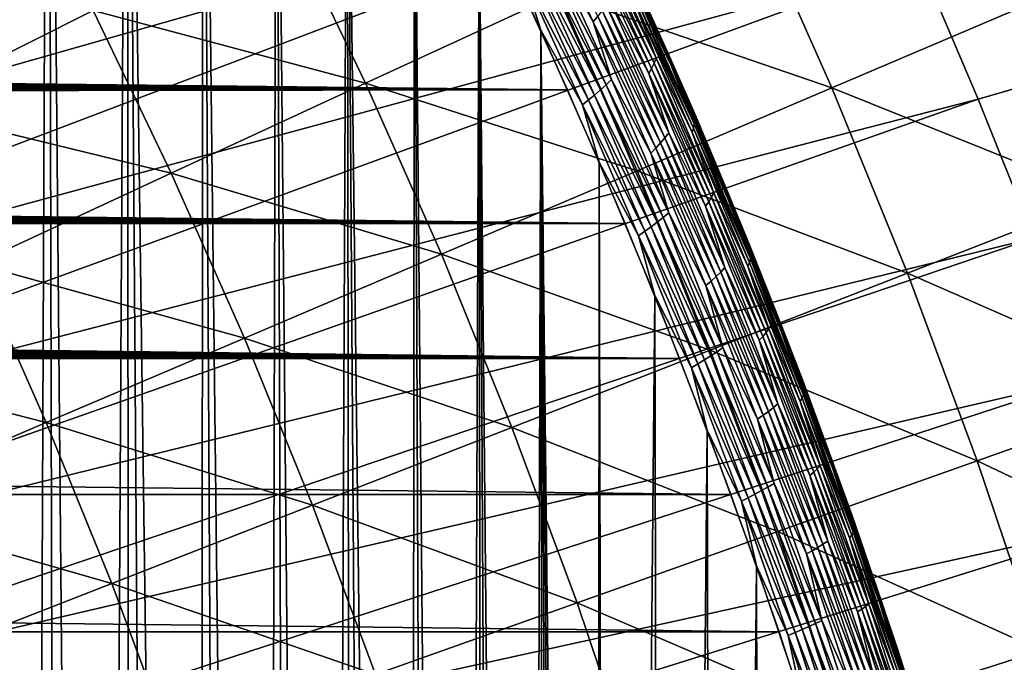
# Model space of a CAD drawing. Header units: millimetres. Extents: x -50 to 50, y -50 to 50.
# Tile 414 of 562: x 24.2 to 28.8, y 9.2 to 12.2. Entities that reach past the tile are written whole.
import ezdxf

# ---------------------------------------------------------------- set-up
doc = ezdxf.new("R2010")
doc.units = ezdxf.units.MM
doc.header["$LTSCALE"] = 65.185185
for name, color, linetype in [('1', 7, 'CONTINUOUS'), ('2', 7, 'CONTINUOUS'), ('28', 7, 'CONTINUOUS'), ('36', 7, 'CONTINUOUS'), ('39', 7, 'CONTINUOUS'), ('45', 7, 'CONTINUOUS'), ('46', 7, 'CONTINUOUS')]:
    doc.layers.add(name, color=color, linetype=linetype)

msp = doc.modelspace()

# ---------------------------------------------------------------- linework, layer by layer
at = {"layer": '1', "color": 7, "linetype": 'Continuous', "true_color": 0xf5f5f5}
for points in [[(26.7214, 11.8967), (-21.123, 12.4273), (26.4373, 12.5152), (26.7214, 11.8967)], [(-21.147, 12.3236), (-21.123, 12.4273), (26.7214, 11.8967), (-21.147, 12.3236)], [(-21.1763, 12.2214), (-21.147, 12.3236), (26.7214, 11.8967), (-21.1763, 12.2214)], [(-21.2107, 12.1206), (-21.1763, 12.2214), (26.7214, 11.8967), (-21.2107, 12.1206)], [(-21.2502, 12.0219), (-21.2107, 12.1206), (26.7214, 11.8967), (-21.2502, 12.0219)], [(-21.2946, 11.9252), (-21.2502, 12.0219), (26.7214, 11.8967), (-21.2946, 11.9252)], [(-21.3439, 11.8309), (-21.2946, 11.9252), (26.7214, 11.8967), (-21.3439, 11.8309)], [(26.991, 11.2716), (-21.3439, 11.8309), (26.7214, 11.8967), (26.991, 11.2716)], [(-21.3978, 11.7392), (-21.3439, 11.8309), (26.991, 11.2716), (-21.3978, 11.7392)], [(-21.4564, 11.6503), (-21.3978, 11.7392), (26.991, 11.2716), (-21.4564, 11.6503)], [(-21.5194, 11.5646), (-21.4564, 11.6503), (26.991, 11.2716), (-21.5194, 11.5646)], [(-21.5866, 11.4821), (-21.5194, 11.5646), (26.991, 11.2716), (-21.5866, 11.4821)], [(-21.6579, 11.4032), (-21.5866, 11.4821), (26.991, 11.2716), (-21.6579, 11.4032)], [(-21.7332, 11.3279), (-21.6579, 11.4032), (26.991, 11.2716), (-21.7332, 11.3279)], [(-21.8121, 11.2566), (-21.7332, 11.3279), (26.991, 11.2716), (-21.8121, 11.2566)], [(-21.8946, 11.1894), (-21.8121, 11.2566), (27.2459, 10.6406), (-21.8946, 11.1894)], [(27.2459, 10.6406), (-21.8121, 11.2566), (26.991, 11.2716), (27.2459, 10.6406)], [(-21.9804, 11.1264), (-21.8946, 11.1894), (27.2459, 10.6406), (-21.9804, 11.1264)], [(-22.0692, 11.0679), (-21.9804, 11.1264), (27.2459, 10.6406), (-22.0692, 11.0679)], [(-22.1609, 11.0139), (-22.0692, 11.0679), (27.2459, 10.6406), (-22.1609, 11.0139)], [(-22.2552, 10.9646), (-22.1609, 11.0139), (27.2459, 10.6406), (-22.2552, 10.9646)], [(-22.4507, 10.8807), (-22.3519, 10.9202), (27.2459, 10.6406), (-22.4507, 10.8807)], [(-22.3519, 10.9202), (-22.2552, 10.9646), (27.2459, 10.6406), (-22.3519, 10.9202)], [(-22.5513, 10.8463), (-22.4507, 10.8807), (27.2459, 10.6406), (-22.5513, 10.8463)], [(-22.6536, 10.817), (-22.5513, 10.8463), (27.2459, 10.6406), (-22.6536, 10.817)], [(-22.862, 10.7742), (-22.7572, 10.793), (27.2459, 10.6406), (-22.862, 10.7742)], [(-22.7572, 10.793), (-22.6536, 10.817), (27.2459, 10.6406), (-22.7572, 10.793)], [(-23.18, 10.75), (27.2459, 10.6406), (-27.2459, 10.6406), (-23.18, 10.75)], [(-23.18, 10.75), (-23.0737, 10.7527), (27.2459, 10.6406), (-23.18, 10.75)], [(-23.0737, 10.7527), (-22.9675, 10.7608), (27.2459, 10.6406), (-23.0737, 10.7527)], [(-22.9675, 10.7608), (-22.862, 10.7742), (27.2459, 10.6406), (-22.9675, 10.7608)], [(-27.2459, 10.6406), (27.4862, 10.0036), (-27.4862, 10.0036), (-27.2459, 10.6406)], [(27.2459, 10.6406), (27.4862, 10.0036), (-27.2459, 10.6406), (27.2459, 10.6406)], [(-27.4862, 10.0036), (27.7115, 9.3614), (-27.7115, 9.3614), (-27.4862, 10.0036)], [(27.4862, 10.0036), (27.7115, 9.3614), (-27.4862, 10.0036), (27.4862, 10.0036)], [(-27.7115, 9.3614), (27.9218, 8.714), (-27.9218, 8.714), (-27.7115, 9.3614)], [(27.7115, 9.3614), (27.9218, 8.714), (-27.7115, 9.3614), (27.7115, 9.3614)]]:
    msp.add_3dface(points, dxfattribs=at)
at = {"layer": '2', "color": 7, "linetype": 'Continuous', "true_color": 0xf5f5f5}
for points in [[(24.185, -8.9758, 4.3), (23.9079, 16.8515, 4.3), (24.0159, -8.9357, 4.3), (24.185, -8.9758, 4.3)], [(24.2906, 16.2951, 4.3), (23.9079, 16.8515, 4.3), (24.185, -8.9758, 4.3), (24.2906, 16.2951, 4.3)], [(24.3523, -9.0231, 4.3), (24.2906, 16.2951, 4.3), (24.185, -8.9758, 4.3), (24.3523, -9.0231, 4.3)], [(24.5172, -9.0777, 4.3), (24.2906, 16.2951, 4.3), (24.3523, -9.0231, 4.3), (24.5172, -9.0777, 4.3)], [(24.6602, 15.7302, 4.3), (24.2906, 16.2951, 4.3), (24.5172, -9.0777, 4.3), (24.6602, 15.7302, 4.3)], [(24.6797, -9.1394, 4.3), (24.6602, 15.7302, 4.3), (24.5172, -9.0777, 4.3), (24.6797, -9.1394, 4.3)], [(24.8394, -9.2081, 4.3), (24.6602, 15.7302, 4.3), (24.6797, -9.1394, 4.3), (24.8394, -9.2081, 4.3)], [(24.9959, -9.2837, 4.3), (24.6602, 15.7302, 4.3), (24.8394, -9.2081, 4.3), (24.9959, -9.2837, 4.3)], [(25.0167, 15.1567, 4.3), (24.6602, 15.7302, 4.3), (24.9959, -9.2837, 4.3), (25.0167, 15.1567, 4.3)], [(25.149, -9.366, 4.3), (25.0167, 15.1567, 4.3), (24.9959, -9.2837, 4.3), (25.149, -9.366, 4.3)], [(25.2983, -9.4548, 4.3), (25.0167, 15.1567, 4.3), (25.149, -9.366, 4.3), (25.2983, -9.4548, 4.3)], [(25.3599, 14.5753, 4.3), (25.0167, 15.1567, 4.3), (25.2983, -9.4548, 4.3), (25.3599, 14.5753, 4.3)], [(25.4437, -9.5501, 4.3), (25.3599, 14.5753, 4.3), (25.2983, -9.4548, 4.3), (25.4437, -9.5501, 4.3)], [(25.5848, -9.6516, 4.3), (25.3599, 14.5753, 4.3), (25.4437, -9.5501, 4.3), (25.5848, -9.6516, 4.3)], [(25.6896, 13.986, 4.3), (25.3599, 14.5753, 4.3), (25.5848, -9.6516, 4.3), (25.6896, 13.986, 4.3)], [(25.7213, -9.7591, 4.3), (25.6896, 13.986, 4.3), (25.5848, -9.6516, 4.3), (25.7213, -9.7591, 4.3)], [(26.0055, 13.3894, 4.3), (25.6896, 13.986, 4.3), (25.9798, -9.9914, 4.3), (26.0055, 13.3894, 4.3)], [(25.8531, -9.8725, 4.3), (25.6896, 13.986, 4.3), (25.7213, -9.7591, 4.3), (25.8531, -9.8725, 4.3)], [(25.9798, -9.9914, 4.3), (25.6896, 13.986, 4.3), (25.8531, -9.8725, 4.3), (25.9798, -9.9914, 4.3)], [(26.1012, -10.1158, 4.3), (26.0055, 13.3894, 4.3), (25.9798, -9.9914, 4.3), (26.1012, -10.1158, 4.3)], [(26.2171, -10.2453, 4.3), (26.0055, 13.3894, 4.3), (26.1012, -10.1158, 4.3), (26.2171, -10.2453, 4.3)], [(26.3077, 12.7855, 4.3), (26.0055, 13.3894, 4.3), (26.2171, -10.2453, 4.3), (26.3077, 12.7855, 4.3)], [(26.3273, -10.3798, 4.3), (26.3077, 12.7855, 4.3), (26.2171, -10.2453, 4.3), (26.3273, -10.3798, 4.3)], [(26.5957, 12.175, 4.3), (26.3077, 12.7855, 4.3), (26.5295, -10.6623, 4.3), (26.5957, 12.175, 4.3)], [(26.4315, -10.5189, 4.3), (26.3077, 12.7855, 4.3), (26.3273, -10.3798, 4.3), (26.4315, -10.5189, 4.3)], [(26.5295, -10.6623, 4.3), (26.3077, 12.7855, 4.3), (26.4315, -10.5189, 4.3), (26.5295, -10.6623, 4.3)], [(26.6213, -10.81, 4.3), (26.5957, 12.175, 4.3), (26.5295, -10.6623, 4.3), (26.6213, -10.81, 4.3)], [(26.7065, -10.9614, 4.3), (26.5957, 12.175, 4.3), (26.6213, -10.81, 4.3), (26.7065, -10.9614, 4.3)], [(26.7852, -11.1164, 4.3), (26.5957, 12.175, 4.3), (26.7065, -10.9614, 4.3), (26.7852, -11.1164, 4.3)], [(26.8569, -11.2746, 4.3), (26.5957, 12.175, 4.3), (26.7852, -11.1164, 4.3), (26.8569, -11.2746, 4.3)], [(26.8697, 11.5578, 4.3), (26.5957, 12.175, 4.3), (26.8569, -11.2746, 4.3), (26.8697, 11.5578, 4.3)], [(26.9218, -11.436, 4.3), (26.8697, 11.5578, 4.3), (26.8569, -11.2746, 4.3), (26.9218, -11.436, 4.3)], [(27.1293, 10.9346, 4.3), (26.8697, 11.5578, 4.3), (26.9218, -11.436, 4.3), (27.1293, 10.9346, 4.3)], [(27.1785, -10.8117, 4.3), (27.1293, 10.9346, 4.3), (26.9218, -11.436, 4.3), (27.1785, -10.8117, 4.3)], [(27.3745, 10.3054, 4.3), (27.1293, 10.9346, 4.3), (27.1785, -10.8117, 4.3), (27.3745, 10.3054, 4.3)], [(27.4207, -10.1818, 4.3), (27.3745, 10.3054, 4.3), (27.1785, -10.8117, 4.3), (27.4207, -10.1818, 4.3)], [(27.605, 9.6709, 4.3), (27.3745, 10.3054, 4.3), (27.4207, -10.1818, 4.3), (27.605, 9.6709, 4.3)], [(27.6484, -9.5462, 4.3), (27.605, 9.6709, 4.3), (27.4207, -10.1818, 4.3), (27.6484, -9.5462, 4.3)], [(27.8209, 9.0311, 4.3), (27.605, 9.6709, 4.3), (27.6484, -9.5462, 4.3), (27.8209, 9.0311, 4.3)]]:
    msp.add_3dface(points, dxfattribs=at)
at = {"layer": '28', "color": 7, "linetype": 'Continuous', "true_color": 0xf5f5f5}
for points in [[(26.5562, 12.8212, 4.2391), (26.6446, 12.5616, 4.255), (26.8408, 12.2141, 4.2391), (26.5562, 12.8212, 4.2391)], [(26.5562, 12.8212, 4.2391), (26.8408, 12.2141, 4.2391), (26.8627, 12.2401, 4.2209), (26.5562, 12.8212, 4.2391)], [(26.3077, 12.7855, 4.3), (26.5957, 12.175, 4.3), (26.5149, 12.4327, 4.2988), (26.3077, 12.7855, 4.3)], [(26.914, 12.6737, 3.8357), (27.1982, 12.0518, 3.8357), (27.0415, 12.4024, 3.8), (26.914, 12.6737, 3.8357)], [(26.914, 12.6737, 3.8357), (26.9199, 12.6522, 3.8712), (27.1982, 12.0518, 3.8357), (26.914, 12.6737, 3.8357)], [(26.8429, 12.641, 4.0705), (26.8331, 12.614, 4.0999), (27.1263, 12.0208, 4.0705), (26.8429, 12.641, 4.0705)], [(26.8506, 12.6676, 4.0398), (26.8429, 12.641, 4.0705), (27.1358, 12.0445, 4.0398), (26.8506, 12.6676, 4.0398)], [(26.8429, 12.641, 4.0705), (27.1263, 12.0208, 4.0705), (27.1358, 12.0445, 4.0398), (26.8429, 12.641, 4.0705)], [(26.8506, 12.6676, 4.0398), (27.1358, 12.0445, 4.0398), (27.0308, 12.3169, 4.0079), (26.8506, 12.6676, 4.0398)], [(26.9199, 12.6522, 3.8712), (26.9234, 12.6297, 3.9064), (27.2023, 12.033, 3.8712), (26.9199, 12.6522, 3.8712)], [(26.9199, 12.6522, 3.8712), (27.2023, 12.033, 3.8712), (27.1982, 12.0518, 3.8357), (26.9199, 12.6522, 3.8712)], [(26.9234, 12.6297, 3.9064), (27.2041, 12.0134, 3.9064), (27.2023, 12.033, 3.8712), (26.9234, 12.6297, 3.9064)], [(26.9234, 12.6297, 3.9064), (27.037, 12.3636, 3.941), (27.2041, 12.0134, 3.9064), (26.9234, 12.6297, 3.9064)], [(26.8331, 12.614, 4.0999), (26.8211, 12.5868, 4.1277), (27.1147, 11.9966, 4.0999), (26.8331, 12.614, 4.0999)], [(26.8211, 12.5868, 4.1277), (27.101, 11.9723, 4.1277), (27.1147, 11.9966, 4.0999), (26.8211, 12.5868, 4.1277)], [(26.8211, 12.5868, 4.1277), (26.9181, 12.3195, 4.1538), (27.101, 11.9723, 4.1277), (26.8211, 12.5868, 4.1277)], [(26.8331, 12.614, 4.0999), (27.1147, 11.9966, 4.0999), (27.1263, 12.0208, 4.0705), (26.8331, 12.614, 4.0999)], [(26.6208, 12.5347, 4.2687), (26.5958, 12.5082, 4.2799), (26.9017, 11.9198, 4.2687), (26.6208, 12.5347, 4.2687)], [(26.6446, 12.5616, 4.255), (26.6208, 12.5347, 4.2687), (26.9269, 11.9444, 4.255), (26.6446, 12.5616, 4.255)], [(26.6208, 12.5347, 4.2687), (26.9017, 11.9198, 4.2687), (26.9269, 11.9444, 4.255), (26.6208, 12.5347, 4.2687)], [(26.6446, 12.5616, 4.255), (26.9269, 11.9444, 4.255), (26.8408, 12.2141, 4.2391), (26.6446, 12.5616, 4.255)], [(26.5958, 12.5082, 4.2799), (26.5697, 12.4822, 4.2887), (26.8753, 11.8957, 4.2799), (26.5958, 12.5082, 4.2799)], [(26.5958, 12.5082, 4.2799), (26.8753, 11.8957, 4.2799), (26.9017, 11.9198, 4.2687), (26.5958, 12.5082, 4.2799)], [(26.5426, 12.4571, 4.295), (26.5149, 12.4327, 4.2988), (26.8196, 11.849, 4.295), (26.5426, 12.4571, 4.295)], [(26.5697, 12.4822, 4.2887), (26.5426, 12.4571, 4.295), (26.848, 11.8719, 4.2887), (26.5697, 12.4822, 4.2887)], [(26.5426, 12.4571, 4.295), (26.8196, 11.849, 4.295), (26.848, 11.8719, 4.2887), (26.5426, 12.4571, 4.295)], [(26.5697, 12.4822, 4.2887), (26.848, 11.8719, 4.2887), (26.8753, 11.8957, 4.2799), (26.5697, 12.4822, 4.2887)], [(26.5149, 12.4327, 4.2988), (26.7907, 11.8265, 4.2988), (26.8196, 11.849, 4.295), (26.5149, 12.4327, 4.2988)], [(26.5149, 12.4327, 4.2988), (26.5957, 12.175, 4.3), (26.7907, 11.8265, 4.2988), (26.5149, 12.4327, 4.2988)], [(27.0415, 12.4024, 3.8), (27.1982, 12.0518, 3.8357), (27.3151, 11.7877, 3.8), (27.0415, 12.4024, 3.8)], [(27.037, 12.3636, 3.941), (27.0351, 12.3406, 3.9749), (27.3145, 11.7378, 3.941), (27.037, 12.3636, 3.941)], [(27.037, 12.3636, 3.941), (27.3145, 11.7378, 3.941), (27.2041, 12.0134, 3.9064), (27.037, 12.3636, 3.941)], [(26.9181, 12.3195, 4.1538), (26.9014, 12.2931, 4.1781), (27.1952, 11.6952, 4.1538), (26.9181, 12.3195, 4.1538)], [(26.9181, 12.3195, 4.1538), (27.1952, 11.6952, 4.1538), (27.101, 11.9723, 4.1277), (26.9181, 12.3195, 4.1538)], [(27.0351, 12.3406, 3.9749), (27.0308, 12.3169, 4.0079), (27.3108, 11.7177, 3.9749), (27.0351, 12.3406, 3.9749)], [(27.0308, 12.3169, 4.0079), (27.3048, 11.6969, 4.0079), (27.3108, 11.7177, 3.9749), (27.0308, 12.3169, 4.0079)], [(27.0308, 12.3169, 4.0079), (27.1358, 12.0445, 4.0398), (27.3048, 11.6969, 4.0079), (27.0308, 12.3169, 4.0079)], [(27.0351, 12.3406, 3.9749), (27.3108, 11.7177, 3.9749), (27.3145, 11.7378, 3.941), (27.0351, 12.3406, 3.9749)], [(26.8829, 12.2666, 4.2005), (26.8627, 12.2401, 4.2209), (27.1567, 11.6479, 4.2005), (26.8829, 12.2666, 4.2005)], [(26.9014, 12.2931, 4.1781), (26.8829, 12.2666, 4.2005), (27.1768, 11.6716, 4.1781), (26.9014, 12.2931, 4.1781)], [(26.8829, 12.2666, 4.2005), (27.1567, 11.6479, 4.2005), (27.1768, 11.6716, 4.1781), (26.8829, 12.2666, 4.2005)], [(26.9014, 12.2931, 4.1781), (27.1768, 11.6716, 4.1781), (27.1952, 11.6952, 4.1538), (26.9014, 12.2931, 4.1781)], [(26.8627, 12.2401, 4.2209), (26.8408, 12.2141, 4.2391), (27.135, 11.6241, 4.2209), (26.8627, 12.2401, 4.2209)], [(26.8408, 12.2141, 4.2391), (26.9269, 11.9444, 4.255), (27.1116, 11.6006, 4.2391), (26.8408, 12.2141, 4.2391)], [(26.8408, 12.2141, 4.2391), (27.1116, 11.6006, 4.2391), (27.135, 11.6241, 4.2209), (26.8408, 12.2141, 4.2391)], [(26.8627, 12.2401, 4.2209), (27.135, 11.6241, 4.2209), (27.1567, 11.6479, 4.2005), (26.8627, 12.2401, 4.2209)], [(26.5957, 12.175, 4.3), (26.8697, 11.5578, 4.3), (26.7907, 11.8265, 4.2988), (26.5957, 12.175, 4.3)], [(27.1358, 12.0445, 4.0398), (27.1263, 12.0208, 4.0705), (27.4066, 11.4149, 4.0398), (27.1358, 12.0445, 4.0398)], [(27.1358, 12.0445, 4.0398), (27.4066, 11.4149, 4.0398), (27.3048, 11.6969, 4.0079), (27.1358, 12.0445, 4.0398)], [(27.1982, 12.0518, 3.8357), (27.468, 11.4235, 3.8357), (27.3151, 11.7877, 3.8), (27.1982, 12.0518, 3.8357)], [(27.1982, 12.0518, 3.8357), (27.2023, 12.033, 3.8712), (27.468, 11.4235, 3.8357), (27.1982, 12.0518, 3.8357)], [(27.2023, 12.033, 3.8712), (27.2041, 12.0134, 3.9064), (27.4705, 11.4076, 3.8712), (27.2023, 12.033, 3.8712)], [(27.2023, 12.033, 3.8712), (27.4705, 11.4076, 3.8712), (27.468, 11.4235, 3.8357), (27.2023, 12.033, 3.8712)], [(27.1147, 11.9966, 4.0999), (27.101, 11.9723, 4.1277), (27.3822, 11.373, 4.0999), (27.1147, 11.9966, 4.0999)], [(27.1263, 12.0208, 4.0705), (27.1147, 11.9966, 4.0999), (27.3954, 11.3942, 4.0705), (27.1263, 12.0208, 4.0705)], [(27.1147, 11.9966, 4.0999), (27.3822, 11.373, 4.0999), (27.3954, 11.3942, 4.0705), (27.1147, 11.9966, 4.0999)], [(27.1263, 12.0208, 4.0705), (27.3954, 11.3942, 4.0705), (27.4066, 11.4149, 4.0398), (27.1263, 12.0208, 4.0705)], [(27.2041, 12.0134, 3.9064), (27.4705, 11.3908, 3.9064), (27.4705, 11.4076, 3.8712), (27.2041, 12.0134, 3.9064)], [(27.2041, 12.0134, 3.9064), (27.3145, 11.7378, 3.941), (27.4705, 11.3908, 3.9064), (27.2041, 12.0134, 3.9064)], [(26.9269, 11.9444, 4.255), (26.9017, 11.9198, 4.2687), (27.195, 11.3208, 4.255), (26.9269, 11.9444, 4.255)], [(26.9269, 11.9444, 4.255), (27.195, 11.3208, 4.255), (27.1116, 11.6006, 4.2391), (26.9269, 11.9444, 4.255)], [(27.101, 11.9723, 4.1277), (27.3668, 11.3516, 4.1277), (27.3822, 11.373, 4.0999), (27.101, 11.9723, 4.1277)], [(27.101, 11.9723, 4.1277), (27.1952, 11.6952, 4.1538), (27.3668, 11.3516, 4.1277), (27.101, 11.9723, 4.1277)], [(26.8753, 11.8957, 4.2799), (26.848, 11.8719, 4.2887), (27.1407, 11.277, 4.2799), (26.8753, 11.8957, 4.2799)], [(26.9017, 11.9198, 4.2687), (26.8753, 11.8957, 4.2799), (27.1684, 11.2987, 4.2687), (26.9017, 11.9198, 4.2687)], [(26.8753, 11.8957, 4.2799), (27.1407, 11.277, 4.2799), (27.1684, 11.2987, 4.2687), (26.8753, 11.8957, 4.2799)], [(26.9017, 11.9198, 4.2687), (27.1684, 11.2987, 4.2687), (27.195, 11.3208, 4.255), (26.9017, 11.9198, 4.2687)], [(26.8196, 11.849, 4.295), (26.7907, 11.8265, 4.2988), (27.0827, 11.2347, 4.295), (26.8196, 11.849, 4.295)], [(26.848, 11.8719, 4.2887), (26.8196, 11.849, 4.295), (27.1122, 11.2554, 4.2887), (26.848, 11.8719, 4.2887)], [(26.8196, 11.849, 4.295), (27.0827, 11.2347, 4.295), (27.1122, 11.2554, 4.2887), (26.8196, 11.849, 4.295)], [(26.848, 11.8719, 4.2887), (27.1122, 11.2554, 4.2887), (27.1407, 11.277, 4.2799), (26.848, 11.8719, 4.2887)], [(26.7907, 11.8265, 4.2988), (27.0527, 11.2142, 4.2988), (27.0827, 11.2347, 4.295), (26.7907, 11.8265, 4.2988)], [(26.7907, 11.8265, 4.2988), (26.8697, 11.5578, 4.3), (27.0527, 11.2142, 4.2988), (26.7907, 11.8265, 4.2988)], [(27.3151, 11.7877, 3.8), (27.468, 11.4235, 3.8357), (27.5747, 11.1668, 3.8), (27.3151, 11.7877, 3.8)], [(27.3108, 11.7177, 3.9749), (27.3048, 11.6969, 4.0079), (27.5722, 11.0887, 3.9749), (27.3108, 11.7177, 3.9749)], [(27.3145, 11.7378, 3.941), (27.3108, 11.7177, 3.9749), (27.5775, 11.1058, 3.941), (27.3145, 11.7378, 3.941)], [(27.3108, 11.7177, 3.9749), (27.5722, 11.0887, 3.9749), (27.5775, 11.1058, 3.941), (27.3108, 11.7177, 3.9749)], [(27.3145, 11.7378, 3.941), (27.5775, 11.1058, 3.941), (27.4705, 11.3908, 3.9064), (27.3145, 11.7378, 3.941)], [(27.1768, 11.6716, 4.1781), (27.1567, 11.6479, 4.2005), (27.4379, 11.044, 4.1781), (27.1768, 11.6716, 4.1781)], [(27.1952, 11.6952, 4.1538), (27.1768, 11.6716, 4.1781), (27.4577, 11.0647, 4.1538), (27.1952, 11.6952, 4.1538)], [(27.1768, 11.6716, 4.1781), (27.4379, 11.044, 4.1781), (27.4577, 11.0647, 4.1538), (27.1768, 11.6716, 4.1781)], [(27.1952, 11.6952, 4.1538), (27.4577, 11.0647, 4.1538), (27.3668, 11.3516, 4.1277), (27.1952, 11.6952, 4.1538)], [(27.3048, 11.6969, 4.0079), (27.5646, 11.0709, 4.0079), (27.5722, 11.0887, 3.9749), (27.3048, 11.6969, 4.0079)], [(27.3048, 11.6969, 4.0079), (27.4066, 11.4149, 4.0398), (27.5646, 11.0709, 4.0079), (27.3048, 11.6969, 4.0079)], [(27.135, 11.6241, 4.2209), (27.1116, 11.6006, 4.2391), (27.3931, 11.002, 4.2209), (27.135, 11.6241, 4.2209)], [(27.1567, 11.6479, 4.2005), (27.135, 11.6241, 4.2209), (27.4163, 11.0231, 4.2005), (27.1567, 11.6479, 4.2005)], [(27.135, 11.6241, 4.2209), (27.3931, 11.002, 4.2209), (27.4163, 11.0231, 4.2005), (27.135, 11.6241, 4.2209)], [(27.1567, 11.6479, 4.2005), (27.4163, 11.0231, 4.2005), (27.4379, 11.044, 4.1781), (27.1567, 11.6479, 4.2005)], [(27.1116, 11.6006, 4.2391), (27.195, 11.3208, 4.255), (27.3683, 10.9812, 4.2391), (27.1116, 11.6006, 4.2391)], [(27.1116, 11.6006, 4.2391), (27.3683, 10.9812, 4.2391), (27.3931, 11.002, 4.2209), (27.1116, 11.6006, 4.2391)], [(26.8697, 11.5578, 4.3), (27.1293, 10.9346, 4.3), (27.0527, 11.2142, 4.2988), (26.8697, 11.5578, 4.3)], [(27.3954, 11.3942, 4.0705), (27.3822, 11.373, 4.0999), (27.6501, 10.7616, 4.0705), (27.3954, 11.3942, 4.0705)], [(27.4066, 11.4149, 4.0398), (27.3954, 11.3942, 4.0705), (27.6627, 10.7793, 4.0398), (27.4066, 11.4149, 4.0398)], [(27.3954, 11.3942, 4.0705), (27.6501, 10.7616, 4.0705), (27.6627, 10.7793, 4.0398), (27.3954, 11.3942, 4.0705)], [(27.4066, 11.4149, 4.0398), (27.6627, 10.7793, 4.0398), (27.5646, 11.0709, 4.0079), (27.4066, 11.4149, 4.0398)], [(27.468, 11.4235, 3.8357), (27.7233, 10.7892, 3.8357), (27.5747, 11.1668, 3.8), (27.468, 11.4235, 3.8357)], [(27.468, 11.4235, 3.8357), (27.4705, 11.4076, 3.8712), (27.7233, 10.7892, 3.8357), (27.468, 11.4235, 3.8357)], [(27.4705, 11.4076, 3.8712), (27.4705, 11.3908, 3.9064), (27.7242, 10.7762, 3.8712), (27.4705, 11.4076, 3.8712)], [(27.4705, 11.4076, 3.8712), (27.7242, 10.7762, 3.8712), (27.7233, 10.7892, 3.8357), (27.4705, 11.4076, 3.8712)], [(27.4705, 11.3908, 3.9064), (27.7228, 10.7624, 3.9064), (27.7242, 10.7762, 3.8712), (27.4705, 11.3908, 3.9064)], [(27.4705, 11.3908, 3.9064), (27.5775, 11.1058, 3.941), (27.7228, 10.7624, 3.9064), (27.4705, 11.3908, 3.9064)], [(27.3822, 11.373, 4.0999), (27.3668, 11.3516, 4.1277), (27.6353, 10.7434, 4.0999), (27.3822, 11.373, 4.0999)], [(27.3668, 11.3516, 4.1277), (27.6183, 10.725, 4.1277), (27.6353, 10.7434, 4.0999), (27.3668, 11.3516, 4.1277)], [(27.3668, 11.3516, 4.1277), (27.4577, 11.0647, 4.1538), (27.6183, 10.725, 4.1277), (27.3668, 11.3516, 4.1277)], [(27.3822, 11.373, 4.0999), (27.6353, 10.7434, 4.0999), (27.6501, 10.7616, 4.0705), (27.3822, 11.373, 4.0999)], [(27.1684, 11.2987, 4.2687), (27.1407, 11.277, 4.2799), (27.4208, 10.6717, 4.2687), (27.1684, 11.2987, 4.2687)], [(27.195, 11.3208, 4.255), (27.1684, 11.2987, 4.2687), (27.4486, 10.6912, 4.255), (27.195, 11.3208, 4.255)], [(27.1684, 11.2987, 4.2687), (27.4208, 10.6717, 4.2687), (27.4486, 10.6912, 4.255), (27.1684, 11.2987, 4.2687)], [(27.195, 11.3208, 4.255), (27.4486, 10.6912, 4.255), (27.3683, 10.9812, 4.2391), (27.195, 11.3208, 4.255)], [(27.1122, 11.2554, 4.2887), (27.0827, 11.2347, 4.295), (27.3622, 10.6331, 4.2887), (27.1122, 11.2554, 4.2887)], [(27.1407, 11.277, 4.2799), (27.1122, 11.2554, 4.2887), (27.3919, 10.6523, 4.2799), (27.1407, 11.277, 4.2799)], [(27.1122, 11.2554, 4.2887), (27.3622, 10.6331, 4.2887), (27.3919, 10.6523, 4.2799), (27.1122, 11.2554, 4.2887)], [(27.1407, 11.277, 4.2799), (27.3919, 10.6523, 4.2799), (27.4208, 10.6717, 4.2687), (27.1407, 11.277, 4.2799)], [(27.0827, 11.2347, 4.295), (27.0527, 11.2142, 4.2988), (27.3317, 10.6145, 4.295), (27.0827, 11.2347, 4.295)], [(27.0527, 11.2142, 4.2988), (27.3008, 10.5961, 4.2988), (27.3317, 10.6145, 4.295), (27.0527, 11.2142, 4.2988)], [(27.0527, 11.2142, 4.2988), (27.1293, 10.9346, 4.3), (27.3008, 10.5961, 4.2988), (27.0527, 11.2142, 4.2988)], [(27.0827, 11.2347, 4.295), (27.3317, 10.6145, 4.295), (27.3622, 10.6331, 4.2887), (27.0827, 11.2347, 4.295)], [(27.5747, 11.1668, 3.8), (27.7233, 10.7892, 3.8357), (27.8202, 10.5403, 3.8), (27.5747, 11.1668, 3.8)], [(27.5775, 11.1058, 3.941), (27.5722, 11.0887, 3.9749), (27.8259, 10.4679, 3.941), (27.5775, 11.1058, 3.941)], [(27.5775, 11.1058, 3.941), (27.8259, 10.4679, 3.941), (27.7228, 10.7624, 3.9064), (27.5775, 11.1058, 3.941)], [(27.4577, 11.0647, 4.1538), (27.4379, 11.044, 4.1781), (27.7057, 10.4283, 4.1538), (27.4577, 11.0647, 4.1538)], [(27.4577, 11.0647, 4.1538), (27.7057, 10.4283, 4.1538), (27.6183, 10.725, 4.1277), (27.4577, 11.0647, 4.1538)], [(27.5722, 11.0887, 3.9749), (27.5646, 11.0709, 4.0079), (27.8191, 10.4538, 3.9749), (27.5722, 11.0887, 3.9749)], [(27.5646, 11.0709, 4.0079), (27.81, 10.4391, 4.0079), (27.8191, 10.4538, 3.9749), (27.5646, 11.0709, 4.0079)], [(27.5646, 11.0709, 4.0079), (27.6627, 10.7793, 4.0398), (27.81, 10.4391, 4.0079), (27.5646, 11.0709, 4.0079)], [(27.5722, 11.0887, 3.9749), (27.8191, 10.4538, 3.9749), (27.8259, 10.4679, 3.941), (27.5722, 11.0887, 3.9749)], [(27.4163, 11.0231, 4.2005), (27.3931, 11.002, 4.2209), (27.6615, 10.3925, 4.2005), (27.4163, 11.0231, 4.2005)], [(27.4379, 11.044, 4.1781), (27.4163, 11.0231, 4.2005), (27.6844, 10.4106, 4.1781), (27.4379, 11.044, 4.1781)], [(27.4163, 11.0231, 4.2005), (27.6615, 10.3925, 4.2005), (27.6844, 10.4106, 4.1781), (27.4163, 11.0231, 4.2005)], [(27.4379, 11.044, 4.1781), (27.6844, 10.4106, 4.1781), (27.7057, 10.4283, 4.1538), (27.4379, 11.044, 4.1781)], [(27.3931, 11.002, 4.2209), (27.3683, 10.9812, 4.2391), (27.637, 10.3742, 4.2209), (27.3931, 11.002, 4.2209)], [(27.3683, 10.9812, 4.2391), (27.4486, 10.6912, 4.255), (27.6109, 10.3561, 4.2391), (27.3683, 10.9812, 4.2391)], [(27.3683, 10.9812, 4.2391), (27.6109, 10.3561, 4.2391), (27.637, 10.3742, 4.2209), (27.3683, 10.9812, 4.2391)], [(27.3931, 11.002, 4.2209), (27.637, 10.3742, 4.2209), (27.6615, 10.3925, 4.2005), (27.3931, 11.002, 4.2209)], [(27.1293, 10.9346, 4.3), (27.3745, 10.3054, 4.3), (27.3008, 10.5961, 4.2988), (27.1293, 10.9346, 4.3)], [(27.7233, 10.7892, 3.8357), (27.9639, 10.1492, 3.8357), (27.8202, 10.5403, 3.8), (27.7233, 10.7892, 3.8357)], [(27.7233, 10.7892, 3.8357), (27.7242, 10.7762, 3.8712), (27.9639, 10.1492, 3.8357), (27.7233, 10.7892, 3.8357)], [(27.6353, 10.7434, 4.0999), (27.6183, 10.725, 4.1277), (27.8739, 10.1082, 4.0999), (27.6353, 10.7434, 4.0999)], [(27.6501, 10.7616, 4.0705), (27.6353, 10.7434, 4.0999), (27.8901, 10.1233, 4.0705), (27.6501, 10.7616, 4.0705)], [(27.6353, 10.7434, 4.0999), (27.8739, 10.1082, 4.0999), (27.8901, 10.1233, 4.0705), (27.6353, 10.7434, 4.0999)], [(27.6627, 10.7793, 4.0398), (27.6501, 10.7616, 4.0705), (27.9042, 10.1379, 4.0398), (27.6627, 10.7793, 4.0398)], [(27.6501, 10.7616, 4.0705), (27.8901, 10.1233, 4.0705), (27.9042, 10.1379, 4.0398), (27.6501, 10.7616, 4.0705)], [(27.6627, 10.7793, 4.0398), (27.9042, 10.1379, 4.0398), (27.81, 10.4391, 4.0079), (27.6627, 10.7793, 4.0398)], [(27.7242, 10.7762, 3.8712), (27.7228, 10.7624, 3.9064), (27.9635, 10.1392, 3.8712), (27.7242, 10.7762, 3.8712)], [(27.7228, 10.7624, 3.9064), (27.9607, 10.1283, 3.9064), (27.9635, 10.1392, 3.8712), (27.7228, 10.7624, 3.9064)], [(27.7228, 10.7624, 3.9064), (27.8259, 10.4679, 3.941), (27.9607, 10.1283, 3.9064), (27.7228, 10.7624, 3.9064)], [(27.7242, 10.7762, 3.8712), (27.9635, 10.1392, 3.8712), (27.9639, 10.1492, 3.8357), (27.7242, 10.7762, 3.8712)], [(27.4486, 10.6912, 4.255), (27.4208, 10.6717, 4.2687), (27.6877, 10.0559, 4.255), (27.4486, 10.6912, 4.255)], [(27.4486, 10.6912, 4.255), (27.6877, 10.0559, 4.255), (27.6109, 10.3561, 4.2391), (27.4486, 10.6912, 4.255)], [(27.6183, 10.725, 4.1277), (27.8556, 10.0928, 4.1277), (27.8739, 10.1082, 4.0999), (27.6183, 10.725, 4.1277)], [(27.6183, 10.725, 4.1277), (27.7057, 10.4283, 4.1538), (27.8556, 10.0928, 4.1277), (27.6183, 10.725, 4.1277)], [(27.3919, 10.6523, 4.2799), (27.3622, 10.6331, 4.2887), (27.6287, 10.0221, 4.2799), (27.3919, 10.6523, 4.2799)], [(27.4208, 10.6717, 4.2687), (27.3919, 10.6523, 4.2799), (27.6587, 10.0389, 4.2687), (27.4208, 10.6717, 4.2687)], [(27.3919, 10.6523, 4.2799), (27.6287, 10.0221, 4.2799), (27.6587, 10.0389, 4.2687), (27.3919, 10.6523, 4.2799)], [(27.4208, 10.6717, 4.2687), (27.6587, 10.0389, 4.2687), (27.6877, 10.0559, 4.255), (27.4208, 10.6717, 4.2687)], [(27.3317, 10.6145, 4.295), (27.3008, 10.5961, 4.2988), (27.5665, 9.9888, 4.295), (27.3317, 10.6145, 4.295)], [(27.3622, 10.6331, 4.2887), (27.3317, 10.6145, 4.295), (27.598, 10.0052, 4.2887), (27.3622, 10.6331, 4.2887)], [(27.3317, 10.6145, 4.295), (27.5665, 9.9888, 4.295), (27.598, 10.0052, 4.2887), (27.3317, 10.6145, 4.295)], [(27.3622, 10.6331, 4.2887), (27.598, 10.0052, 4.2887), (27.6287, 10.0221, 4.2799), (27.3622, 10.6331, 4.2887)], [(27.3008, 10.5961, 4.2988), (27.5347, 9.9725, 4.2988), (27.5665, 9.9888, 4.295), (27.3008, 10.5961, 4.2988)], [(27.3008, 10.5961, 4.2988), (27.3745, 10.3054, 4.3), (27.5347, 9.9725, 4.2988), (27.3008, 10.5961, 4.2988)], [(27.8202, 10.5403, 3.8), (27.9639, 10.1492, 3.8357), (28.0515, 9.9084, 3.8), (27.8202, 10.5403, 3.8)], [(27.8259, 10.4679, 3.941), (27.8191, 10.4538, 3.9749), (28.0595, 9.8244, 3.941), (27.8259, 10.4679, 3.941)], [(27.8259, 10.4679, 3.941), (28.0595, 9.8244, 3.941), (27.9607, 10.1283, 3.9064), (27.8259, 10.4679, 3.941)], [(27.7057, 10.4283, 4.1538), (27.6844, 10.4106, 4.1781), (27.9389, 9.7864, 4.1538), (27.7057, 10.4283, 4.1538)], [(27.7057, 10.4283, 4.1538), (27.9389, 9.7864, 4.1538), (27.8556, 10.0928, 4.1277), (27.7057, 10.4283, 4.1538)], [(27.8191, 10.4538, 3.9749), (27.81, 10.4391, 4.0079), (28.0514, 9.8134, 3.9749), (27.8191, 10.4538, 3.9749)], [(27.81, 10.4391, 4.0079), (28.041, 9.8018, 4.0079), (28.0514, 9.8134, 3.9749), (27.81, 10.4391, 4.0079)], [(27.81, 10.4391, 4.0079), (27.9042, 10.1379, 4.0398), (28.041, 9.8018, 4.0079), (27.81, 10.4391, 4.0079)], [(27.8191, 10.4538, 3.9749), (28.0514, 9.8134, 3.9749), (28.0595, 9.8244, 3.941), (27.8191, 10.4538, 3.9749)], [(27.637, 10.3742, 4.2209), (27.6109, 10.3561, 4.2391), (27.8664, 9.741, 4.2209), (27.637, 10.3742, 4.2209)], [(27.6615, 10.3925, 4.2005), (27.637, 10.3742, 4.2209), (27.8922, 9.7565, 4.2005), (27.6615, 10.3925, 4.2005)], [(27.637, 10.3742, 4.2209), (27.8664, 9.741, 4.2209), (27.8922, 9.7565, 4.2005), (27.637, 10.3742, 4.2209)], [(27.6844, 10.4106, 4.1781), (27.6615, 10.3925, 4.2005), (27.9163, 9.7716, 4.1781), (27.6844, 10.4106, 4.1781)], [(27.6615, 10.3925, 4.2005), (27.8922, 9.7565, 4.2005), (27.9163, 9.7716, 4.1781), (27.6615, 10.3925, 4.2005)], [(27.6844, 10.4106, 4.1781), (27.9163, 9.7716, 4.1781), (27.9389, 9.7864, 4.1538), (27.6844, 10.4106, 4.1781)], [(27.6109, 10.3561, 4.2391), (27.6877, 10.0559, 4.255), (27.8392, 9.7257, 4.2391), (27.6109, 10.3561, 4.2391)], [(27.6109, 10.3561, 4.2391), (27.8392, 9.7257, 4.2391), (27.8664, 9.741, 4.2209), (27.6109, 10.3561, 4.2391)], [(27.3745, 10.3054, 4.3), (27.605, 9.6709, 4.3), (27.5347, 9.9725, 4.2988), (27.3745, 10.3054, 4.3)], [(27.9042, 10.1379, 4.0398), (27.8901, 10.1233, 4.0705), (28.1308, 9.4911, 4.0398), (27.9042, 10.1379, 4.0398)], [(27.9042, 10.1379, 4.0398), (28.1308, 9.4911, 4.0398), (28.041, 9.8018, 4.0079), (27.9042, 10.1379, 4.0398)], [(27.9635, 10.1392, 3.8712), (27.9607, 10.1283, 3.9064), (28.1881, 9.4968, 3.8712), (27.9635, 10.1392, 3.8712)], [(27.9639, 10.1492, 3.8357), (27.9635, 10.1392, 3.8712), (28.1898, 9.5039, 3.8357), (27.9639, 10.1492, 3.8357)], [(27.9635, 10.1392, 3.8712), (28.1881, 9.4968, 3.8712), (28.1898, 9.5039, 3.8357), (27.9635, 10.1392, 3.8712)], [(27.9639, 10.1492, 3.8357), (28.1898, 9.5039, 3.8357), (28.0515, 9.9084, 3.8), (27.9639, 10.1492, 3.8357)], [(27.8739, 10.1082, 4.0999), (27.8556, 10.0928, 4.1277), (28.0979, 9.4677, 4.0999), (27.8739, 10.1082, 4.0999)], [(27.8556, 10.0928, 4.1277), (28.0784, 9.4554, 4.1277), (28.0979, 9.4677, 4.0999), (27.8556, 10.0928, 4.1277)], [(27.8556, 10.0928, 4.1277), (27.9389, 9.7864, 4.1538), (28.0784, 9.4554, 4.1277), (27.8556, 10.0928, 4.1277)], [(27.8901, 10.1233, 4.0705), (27.8739, 10.1082, 4.0999), (28.1154, 9.4797, 4.0705), (27.8901, 10.1233, 4.0705)], [(27.8739, 10.1082, 4.0999), (28.0979, 9.4677, 4.0999), (28.1154, 9.4797, 4.0705), (27.8739, 10.1082, 4.0999)], [(27.8901, 10.1233, 4.0705), (28.1154, 9.4797, 4.0705), (28.1308, 9.4911, 4.0398), (27.8901, 10.1233, 4.0705)], [(27.9607, 10.1283, 3.9064), (28.184, 9.489, 3.9064), (28.1881, 9.4968, 3.8712), (27.9607, 10.1283, 3.9064)], [(27.9607, 10.1283, 3.9064), (28.0595, 9.8244, 3.941), (28.184, 9.489, 3.9064), (27.9607, 10.1283, 3.9064)], [(27.6877, 10.0559, 4.255), (27.6587, 10.0389, 4.2687), (27.912, 9.4153, 4.255), (27.6877, 10.0559, 4.255)], [(27.6877, 10.0559, 4.255), (27.912, 9.4153, 4.255), (27.8392, 9.7257, 4.2391), (27.6877, 10.0559, 4.255)], [(27.598, 10.0052, 4.2887), (27.5665, 9.9888, 4.295), (27.8194, 9.3721, 4.2887), (27.598, 10.0052, 4.2887)], [(27.6287, 10.0221, 4.2799), (27.598, 10.0052, 4.2887), (27.851, 9.3866, 4.2799), (27.6287, 10.0221, 4.2799)], [(27.598, 10.0052, 4.2887), (27.8194, 9.3721, 4.2887), (27.851, 9.3866, 4.2799), (27.598, 10.0052, 4.2887)], [(27.6587, 10.0389, 4.2687), (27.6287, 10.0221, 4.2799), (27.882, 9.4009, 4.2687), (27.6587, 10.0389, 4.2687)], [(27.6287, 10.0221, 4.2799), (27.851, 9.3866, 4.2799), (27.882, 9.4009, 4.2687), (27.6287, 10.0221, 4.2799)], [(27.6587, 10.0389, 4.2687), (27.882, 9.4009, 4.2687), (27.912, 9.4153, 4.255), (27.6587, 10.0389, 4.2687)], [(27.5665, 9.9888, 4.295), (27.5347, 9.9725, 4.2988), (27.787, 9.358, 4.295), (27.5665, 9.9888, 4.295)], [(27.5347, 9.9725, 4.2988), (27.7543, 9.3438, 4.2988), (27.787, 9.358, 4.295), (27.5347, 9.9725, 4.2988)], [(27.5347, 9.9725, 4.2988), (27.605, 9.6709, 4.3), (27.7543, 9.3438, 4.2988), (27.5347, 9.9725, 4.2988)], [(27.5665, 9.9888, 4.295), (27.787, 9.358, 4.295), (27.8194, 9.3721, 4.2887), (27.5665, 9.9888, 4.295)], [(28.0515, 9.9084, 3.8), (28.1898, 9.5039, 3.8357), (28.2684, 9.2714, 3.8), (28.0515, 9.9084, 3.8)], [(28.0595, 9.8244, 3.941), (28.0514, 9.8134, 3.9749), (28.2783, 9.1757, 3.941), (28.0595, 9.8244, 3.941)], [(28.0595, 9.8244, 3.941), (28.2783, 9.1757, 3.941), (28.184, 9.489, 3.9064), (28.0595, 9.8244, 3.941)], [(27.9163, 9.7716, 4.1781), (27.8922, 9.7565, 4.2005), (28.1335, 9.1275, 4.1781), (27.9163, 9.7716, 4.1781)], [(27.9389, 9.7864, 4.1538), (27.9163, 9.7716, 4.1781), (28.1572, 9.1392, 4.1538), (27.9389, 9.7864, 4.1538)], [(27.9163, 9.7716, 4.1781), (28.1335, 9.1275, 4.1781), (28.1572, 9.1392, 4.1538), (27.9163, 9.7716, 4.1781)], [(27.9389, 9.7864, 4.1538), (28.1572, 9.1392, 4.1538), (28.0784, 9.4554, 4.1277), (27.9389, 9.7864, 4.1538)], [(28.0514, 9.8134, 3.9749), (28.041, 9.8018, 4.0079), (28.269, 9.1679, 3.9749), (28.0514, 9.8134, 3.9749)], [(28.041, 9.8018, 4.0079), (28.2573, 9.1595, 4.0079), (28.269, 9.1679, 3.9749), (28.041, 9.8018, 4.0079)], [(28.041, 9.8018, 4.0079), (28.1308, 9.4911, 4.0398), (28.2573, 9.1595, 4.0079), (28.041, 9.8018, 4.0079)], [(28.0514, 9.8134, 3.9749), (28.269, 9.1679, 3.9749), (28.2783, 9.1757, 3.941), (28.0514, 9.8134, 3.9749)], [(27.8664, 9.741, 4.2209), (27.8392, 9.7257, 4.2391), (28.0814, 9.1028, 4.2209), (27.8664, 9.741, 4.2209)], [(27.8392, 9.7257, 4.2391), (27.912, 9.4153, 4.255), (28.0532, 9.0902, 4.2391), (27.8392, 9.7257, 4.2391)], [(27.8392, 9.7257, 4.2391), (28.0532, 9.0902, 4.2391), (28.0814, 9.1028, 4.2209), (27.8392, 9.7257, 4.2391)], [(27.8922, 9.7565, 4.2005), (27.8664, 9.741, 4.2209), (28.1082, 9.1153, 4.2005), (27.8922, 9.7565, 4.2005)], [(27.8664, 9.741, 4.2209), (28.0814, 9.1028, 4.2209), (28.1082, 9.1153, 4.2005), (27.8664, 9.741, 4.2209)], [(27.8922, 9.7565, 4.2005), (28.1082, 9.1153, 4.2005), (28.1335, 9.1275, 4.1781), (27.8922, 9.7565, 4.2005)], [(27.605, 9.6709, 4.3), (27.8209, 9.0311, 4.3), (27.7543, 9.3438, 4.2988), (27.605, 9.6709, 4.3)], [(28.1881, 9.4968, 3.8712), (28.184, 9.489, 3.9064), (28.398, 8.8495, 3.8712), (28.1881, 9.4968, 3.8712)], [(28.1898, 9.5039, 3.8357), (28.1881, 9.4968, 3.8712), (28.4007, 8.8535, 3.8357), (28.1898, 9.5039, 3.8357)], [(28.1881, 9.4968, 3.8712), (28.398, 8.8495, 3.8712), (28.4007, 8.8535, 3.8357), (28.1881, 9.4968, 3.8712)], [(28.1898, 9.5039, 3.8357), (28.4007, 8.8535, 3.8357), (28.2684, 9.2714, 3.8), (28.1898, 9.5039, 3.8357)], [(28.0979, 9.4677, 4.0999), (28.0784, 9.4554, 4.1277), (28.3072, 8.8222, 4.0999), (28.0979, 9.4677, 4.0999)], [(28.0784, 9.4554, 4.1277), (28.2866, 8.813, 4.1277), (28.3072, 8.8222, 4.0999), (28.0784, 9.4554, 4.1277)], [(28.0784, 9.4554, 4.1277), (28.1572, 9.1392, 4.1538), (28.2866, 8.813, 4.1277), (28.0784, 9.4554, 4.1277)], [(28.1154, 9.4797, 4.0705), (28.0979, 9.4677, 4.0999), (28.3258, 8.8311, 4.0705), (28.1154, 9.4797, 4.0705)], [(28.0979, 9.4677, 4.0999), (28.3072, 8.8222, 4.0999), (28.3258, 8.8311, 4.0705), (28.0979, 9.4677, 4.0999)], [(28.1308, 9.4911, 4.0398), (28.1154, 9.4797, 4.0705), (28.3423, 8.8393, 4.0398), (28.1308, 9.4911, 4.0398)], [(28.1154, 9.4797, 4.0705), (28.3258, 8.8311, 4.0705), (28.3423, 8.8393, 4.0398), (28.1154, 9.4797, 4.0705)], [(28.1308, 9.4911, 4.0398), (28.3423, 8.8393, 4.0398), (28.2573, 9.1595, 4.0079), (28.1308, 9.4911, 4.0398)], [(28.184, 9.489, 3.9064), (28.3928, 8.8448, 3.9064), (28.398, 8.8495, 3.8712), (28.184, 9.489, 3.9064)], [(28.184, 9.489, 3.9064), (28.2783, 9.1757, 3.941), (28.3928, 8.8448, 3.9064), (28.184, 9.489, 3.9064)], [(27.882, 9.4009, 4.2687), (27.851, 9.3866, 4.2799), (28.0906, 8.758, 4.2687), (27.882, 9.4009, 4.2687)], [(27.912, 9.4153, 4.255), (27.882, 9.4009, 4.2687), (28.1215, 8.7697, 4.255), (27.912, 9.4153, 4.255)], [(27.882, 9.4009, 4.2687), (28.0906, 8.758, 4.2687), (28.1215, 8.7697, 4.255), (27.882, 9.4009, 4.2687)], [(27.912, 9.4153, 4.255), (28.1215, 8.7697, 4.255), (28.0532, 9.0902, 4.2391), (27.912, 9.4153, 4.255)], [(27.787, 9.358, 4.295), (27.7543, 9.3438, 4.2988), (27.9931, 8.7223, 4.295), (27.787, 9.358, 4.295)], [(27.8194, 9.3721, 4.2887), (27.787, 9.358, 4.295), (28.0262, 8.7341, 4.2887), (27.8194, 9.3721, 4.2887)], [(27.787, 9.358, 4.295), (27.9931, 8.7223, 4.295), (28.0262, 8.7341, 4.2887), (27.787, 9.358, 4.295)], [(27.851, 9.3866, 4.2799), (27.8194, 9.3721, 4.2887), (28.0587, 8.7462, 4.2799), (27.851, 9.3866, 4.2799)], [(27.8194, 9.3721, 4.2887), (28.0262, 8.7341, 4.2887), (28.0587, 8.7462, 4.2799), (27.8194, 9.3721, 4.2887)], [(27.851, 9.3866, 4.2799), (28.0587, 8.7462, 4.2799), (28.0906, 8.758, 4.2687), (27.851, 9.3866, 4.2799)], [(27.7543, 9.3438, 4.2988), (27.9596, 8.7102, 4.2988), (27.9931, 8.7223, 4.295), (27.7543, 9.3438, 4.2988)], [(27.7543, 9.3438, 4.2988), (27.8209, 9.0311, 4.3), (27.9596, 8.7102, 4.2988), (27.7543, 9.3438, 4.2988)], [(28.2684, 9.2714, 3.8), (28.4007, 8.8535, 3.8357), (28.4709, 8.6296, 3.8), (28.2684, 9.2714, 3.8)]]:
    msp.add_3dface(points, dxfattribs=at)
at = {"layer": '36', "color": 15, "linetype": 'Continuous', "true_color": 0xaf503c}
for points in [[(27.5787, 12.7606, -11.1346), (27.9585, 11.9052, -11.1346), (26.6801, 12.345, -11.5629), (27.5787, 12.7606, -11.1346)], [(27.5787, 12.7606, -11.1346), (28.8637, 12.2905, -10.6921), (27.9585, 11.9052, -11.1346), (27.5787, 12.7606, -11.1346)], [(25.3967, 12.715, -11.977), (25.7761, 11.9268, -11.977), (24.5007, 12.2666, -12.3767), (25.3967, 12.715, -11.977)], [(25.3967, 12.715, -11.977), (26.6801, 12.345, -11.5629), (25.7761, 11.9268, -11.977), (25.3967, 12.715, -11.977)], [(23.2248, 12.5369, -12.7621), (24.5007, 12.2666, -12.3767), (23.5998, 11.8157, -12.7621), (23.2248, 12.5369, -12.7621)], [(26.6801, 12.345, -11.5629), (27.0476, 11.5174, -11.5629), (25.7761, 11.9268, -11.977), (26.6801, 12.345, -11.5629)], [(26.6801, 12.345, -11.5629), (27.9585, 11.9052, -11.1346), (27.0476, 11.5174, -11.5629), (26.6801, 12.345, -11.5629)], [(24.5007, 12.2666, -12.3767), (24.8668, 11.5062, -12.3767), (23.5998, 11.8157, -12.7621), (24.5007, 12.2666, -12.3767)], [(24.5007, 12.2666, -12.3767), (25.7761, 11.9268, -11.977), (24.8668, 11.5062, -12.3767), (24.5007, 12.2666, -12.3767)], [(28.8637, 12.2905, -10.6921), (29.2284, 11.3958, -10.6921), (27.9585, 11.9052, -11.1346), (28.8637, 12.2905, -10.6921)], [(25.7761, 11.9268, -11.977), (26.1311, 11.1273, -11.977), (24.8668, 11.5062, -12.3767), (25.7761, 11.9268, -11.977)], [(25.7761, 11.9268, -11.977), (27.0476, 11.5174, -11.5629), (26.1311, 11.1273, -11.977), (25.7761, 11.9268, -11.977)], [(27.9585, 11.9052, -11.1346), (28.3118, 11.0385, -11.1346), (27.0476, 11.5174, -11.5629), (27.9585, 11.9052, -11.1346)], [(27.9585, 11.9052, -11.1346), (29.2284, 11.3958, -10.6921), (28.3118, 11.0385, -11.1346), (27.9585, 11.9052, -11.1346)], [(23.5998, 11.8157, -12.7621), (24.8668, 11.5062, -12.3767), (23.9524, 11.0832, -12.7621), (23.5998, 11.8157, -12.7621)], [(24.8668, 11.5062, -12.3767), (25.2093, 10.7349, -12.3767), (23.9524, 11.0832, -12.7621), (24.8668, 11.5062, -12.3767)], [(24.8668, 11.5062, -12.3767), (26.1311, 11.1273, -11.977), (25.2093, 10.7349, -12.3767), (24.8668, 11.5062, -12.3767)], [(27.0476, 11.5174, -11.5629), (27.3893, 10.679, -11.5629), (26.1311, 11.1273, -11.977), (27.0476, 11.5174, -11.5629)], [(27.0476, 11.5174, -11.5629), (28.3118, 11.0385, -11.1346), (27.3893, 10.679, -11.5629), (27.0476, 11.5174, -11.5629)], [(29.2284, 11.3958, -10.6921), (29.5654, 10.4902, -10.6921), (28.3118, 11.0385, -11.1346), (29.2284, 11.3958, -10.6921)], [(26.1311, 11.1273, -11.977), (26.4613, 10.3172, -11.977), (25.2093, 10.7349, -12.3767), (26.1311, 11.1273, -11.977)], [(26.1311, 11.1273, -11.977), (27.3893, 10.679, -11.5629), (26.4613, 10.3172, -11.977), (26.1311, 11.1273, -11.977)], [(23.9524, 11.0832, -12.7621), (24.2823, 10.3403, -12.7621), (23.0331, 10.658, -13.133), (23.9524, 11.0832, -12.7621)], [(23.9524, 11.0832, -12.7621), (25.2093, 10.7349, -12.3767), (24.2823, 10.3403, -12.7621), (23.9524, 11.0832, -12.7621)], [(28.3118, 11.0385, -11.1346), (28.6382, 10.1613, -11.1346), (27.3893, 10.679, -11.5629), (28.3118, 11.0385, -11.1346)], [(28.3118, 11.0385, -11.1346), (29.5654, 10.4902, -10.6921), (28.6382, 10.1613, -11.1346), (28.3118, 11.0385, -11.1346)], [(25.2093, 10.7349, -12.3767), (25.5278, 9.9534, -12.3767), (24.2823, 10.3403, -12.7621), (25.2093, 10.7349, -12.3767)], [(25.2093, 10.7349, -12.3767), (26.4613, 10.3172, -11.977), (25.5278, 9.9534, -12.3767), (25.2093, 10.7349, -12.3767)], [(23.0331, 10.658, -13.133), (24.2823, 10.3403, -12.7621), (23.3503, 9.9435, -13.133), (23.0331, 10.658, -13.133)], [(27.3893, 10.679, -11.5629), (27.7051, 9.8304, -11.5629), (26.4613, 10.3172, -11.977), (27.3893, 10.679, -11.5629)], [(27.3893, 10.679, -11.5629), (28.6382, 10.1613, -11.1346), (27.7051, 9.8304, -11.5629), (27.3893, 10.679, -11.5629)], [(29.5654, 10.4902, -10.6921), (29.8743, 9.5747, -10.6921), (28.6382, 10.1613, -11.1346), (29.5654, 10.4902, -10.6921)], [(24.2823, 10.3403, -12.7621), (24.5891, 9.5875, -12.7621), (23.3503, 9.9435, -13.133), (24.2823, 10.3403, -12.7621)], [(24.2823, 10.3403, -12.7621), (25.5278, 9.9534, -12.3767), (24.5891, 9.5875, -12.7621), (24.2823, 10.3403, -12.7621)], [(26.4613, 10.3172, -11.977), (26.7664, 9.4974, -11.977), (25.5278, 9.9534, -12.3767), (26.4613, 10.3172, -11.977)], [(26.4613, 10.3172, -11.977), (27.7051, 9.8304, -11.5629), (26.7664, 9.4974, -11.977), (26.4613, 10.3172, -11.977)], [(28.6382, 10.1613, -11.1346), (28.9374, 9.2745, -11.1346), (27.7051, 9.8304, -11.5629), (28.6382, 10.1613, -11.1346)], [(28.6382, 10.1613, -11.1346), (29.8743, 9.5747, -10.6921), (28.9374, 9.2745, -11.1346), (28.6382, 10.1613, -11.1346)], [(25.5278, 9.9534, -12.3767), (25.8221, 9.1625, -12.3767), (24.5891, 9.5875, -12.7621), (25.5278, 9.9534, -12.3767)], [(25.5278, 9.9534, -12.3767), (26.7664, 9.4974, -11.977), (25.8221, 9.1625, -12.3767), (25.5278, 9.9534, -12.3767)], [(23.3503, 9.9435, -13.133), (24.5891, 9.5875, -12.7621), (23.6453, 9.2197, -13.133), (23.3503, 9.9435, -13.133)], [(27.7051, 9.8304, -11.5629), (27.9946, 8.9724, -11.5629), (26.7664, 9.4974, -11.977), (27.7051, 9.8304, -11.5629)], [(27.7051, 9.8304, -11.5629), (28.9374, 9.2745, -11.1346), (27.9946, 8.9724, -11.5629), (27.7051, 9.8304, -11.5629)], [(24.5891, 9.5875, -12.7621), (24.8726, 8.8257, -12.7621), (23.6453, 9.2197, -13.133), (24.5891, 9.5875, -12.7621)], [(24.5891, 9.5875, -12.7621), (25.8221, 9.1625, -12.3767), (24.8726, 8.8257, -12.7621), (24.5891, 9.5875, -12.7621)], [(26.7664, 9.4974, -11.977), (27.0461, 8.6685, -11.977), (25.8221, 9.1625, -12.3767), (26.7664, 9.4974, -11.977)], [(26.7664, 9.4974, -11.977), (27.9946, 8.9724, -11.5629), (27.0461, 8.6685, -11.977), (26.7664, 9.4974, -11.977)], [(28.9374, 9.2745, -11.1346), (29.2092, 8.3789, -11.1346), (27.9946, 8.9724, -11.5629), (28.9374, 9.2745, -11.1346)], [(23.6453, 9.2197, -13.133), (24.8726, 8.8257, -12.7621), (23.9179, 8.4871, -13.133), (23.6453, 9.2197, -13.133)]]:
    msp.add_3dface(points, dxfattribs=at)
at = {"layer": '39', "color": 15, "linetype": 'Continuous', "true_color": 0xaf503c}
for points in [[(28.6429, 11.8532, 4.5), (46.6731, 17.075, 4.5), (28.3678, 12.4975, 4.5), (28.6429, 11.8532, 4.5)], [(28.9034, 11.2027, 4.5), (46.6731, 17.075, 4.5), (28.6429, 11.8532, 4.5), (28.9034, 11.2027, 4.5)]]:
    msp.add_3dface(points, dxfattribs=at)
at = {"layer": '45', "color": 15, "linetype": 'Continuous', "true_color": 0xaf503c}
for points in [[(28.6429, 11.8532, 4.5), (28.3678, 12.4975, 4.5), (28.6429, 11.8532), (28.6429, 11.8532, 4.5)], [(28.6429, 11.8532), (28.3678, 12.4975, 4.5), (28.3678, 12.4975), (28.6429, 11.8532)], [(28.9034, 11.2027, 4.5), (28.6429, 11.8532, 4.5), (28.9034, 11.2027), (28.9034, 11.2027, 4.5)], [(28.9034, 11.2027), (28.6429, 11.8532, 4.5), (28.6429, 11.8532), (28.9034, 11.2027)]]:
    msp.add_3dface(points, dxfattribs=at)
at = {"layer": '46', "color": 15, "linetype": 'Continuous', "true_color": 0xaf503c}
for points in [[(20.888, 11.7152), (27.7742, 13.7667), (20.5795, 12.2492), (20.888, 11.7152)], [(21.1826, 11.1734), (27.7742, 13.7667), (20.888, 11.7152), (21.1826, 11.1734)], [(28.0781, 13.1355), (27.7742, 13.7667), (21.1826, 11.1734), (28.0781, 13.1355)], [(21.4633, 10.6242), (28.0781, 13.1355), (21.1826, 11.1734), (21.4633, 10.6242)], [(28.3678, 12.4975), (28.0781, 13.1355), (21.4633, 10.6242), (28.3678, 12.4975)], [(21.7296, 10.068), (28.3678, 12.4975), (21.4633, 10.6242), (21.7296, 10.068)], [(28.6429, 11.8532), (28.3678, 12.4975), (21.7296, 10.068), (28.6429, 11.8532)], [(21.9816, 9.5051), (28.6429, 11.8532), (21.7296, 10.068), (21.9816, 9.5051)], [(28.9034, 11.2027), (28.6429, 11.8532), (21.9816, 9.5051), (28.9034, 11.2027)], [(22.219, 8.9359), (28.9034, 11.2027), (21.9816, 9.5051), (22.219, 8.9359)], [(29.1491, 10.5466), (28.9034, 11.2027), (22.219, 8.9359), (29.1491, 10.5466)], [(22.4416, 8.3608), (29.1491, 10.5466), (22.219, 8.9359), (22.4416, 8.3608)], [(29.38, 9.8851), (29.1491, 10.5466), (22.4416, 8.3608), (29.38, 9.8851)], [(22.6494, 7.78), (29.38, 9.8851), (22.4416, 8.3608), (22.6494, 7.78)], [(29.5958, 9.2187), (29.38, 9.8851), (22.6494, 7.78), (29.5958, 9.2187)]]:
    msp.add_3dface(points, dxfattribs=at)

doc.saveas('drawing.dxf')
